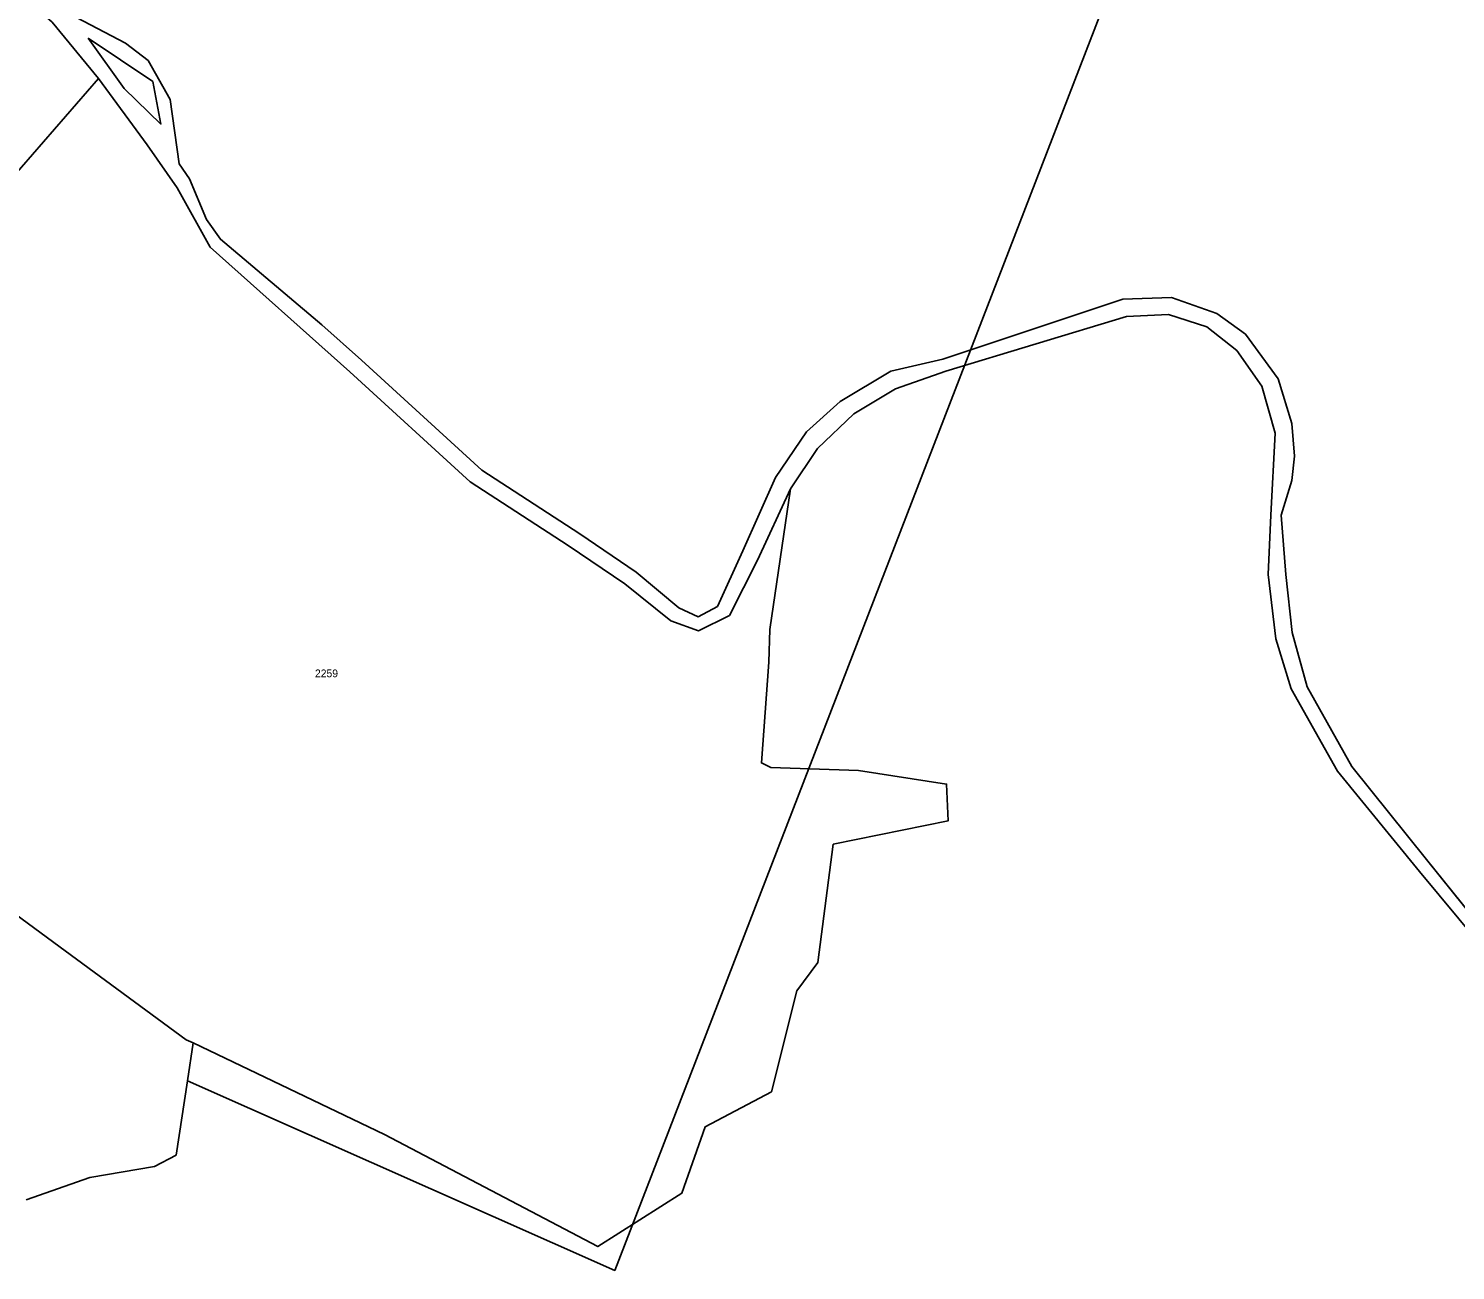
# Model space of a CAD drawing. Extents: x -262715 to -259381, y -1237238 to -1231182.
# Drawn here: x -261214.3 to -260846.1, y -1233610 to -1233289.6 of the extents above; entities that cross this region are included whole.
import ezdxf

# ---------------------------------------------------------------- set-up
doc = ezdxf.new("R2010")
doc.units = 0
for name, color, linetype in [('body_kn', 7, 'Continuous'), ('katuz_linie', 7, 'Continuous'), ('kladpar_druhypozemkov', 7, 'Continuous'), ('kladpar_hranice', 7, 'Continuous'), ('kladpar_parcelnecisla', 7, 'Continuous'), ('kladpar_plochy', 7, 'Continuous'), ('linie', 7, 'Continuous'), ('zappar_hrandruhpozemk', 7, 'Continuous'), ('zuob_linie', 7, 'Continuous'), ('zuob_plochy', 7, 'Continuous')]:
    doc.layers.add(name, color=color, linetype=linetype)

msp = doc.modelspace()

# ---------------------------------------------------------------- linework, layer by layer
at = {"layer": 'body_kn'}
for p, q in [((-261198.9, -1233292.09), (-261198.9, -1233292.09)), ((-261198.9, -1233292.09), (-261198.9, -1233292.09)), ((-261189.2, -1233293.37), (-261189.2, -1233293.37)), ((-261183.4, -1233297.88), (-261183.4, -1233297.88)), ((-261196.2, -1233302.55), (-261196.2, -1233302.55)), ((-261189.62, -1233305.09), (-261189.62, -1233305.09)), ((-261182.2, -1233303.26), (-261182.2, -1233303.26)), ((-261177.73, -1233307.93), (-261177.73, -1233307.93)), ((-261180.12, -1233314.27), (-261180.12, -1233314.27)), ((-261183.69, -1233319.6), (-261183.69, -1233319.6)), ((-261175.38, -1233324.56), (-261175.38, -1233324.56)), ((-261172.71, -1233328.37), (-261172.71, -1233328.37)), ((-261175.9, -1233330.73), (-261175.9, -1233330.73)), ((-261168.36, -1233338.9), (-261168.36, -1233338.9)), ((-261167.39, -1233346), (-261167.39, -1233346)), ((-261164.74, -1233343.96), (-261164.74, -1233343.96)), ((-260931.92, -1233359.41), (-260931.92, -1233359.41)), ((-260919.34, -1233359.03), (-260919.34, -1233359.03)), ((-260930.97, -1233363.93), (-260930.97, -1233363.93)), ((-260920.1, -1233363.41), (-260920.1, -1233363.41)), ((-260907.6, -1233363.12), (-260907.6, -1233363.12)), ((-261138.54, -1233366.02), (-261138.54, -1233366.02)), ((-260910.24, -1233366.57), (-260910.24, -1233366.57)), ((-260900.23, -1233368.47), (-260900.23, -1233368.47)), ((-261128.34, -1233375.19), (-261128.34, -1233375.19)), ((-260978.36, -1233374.94), (-260978.36, -1233374.94)), ((-260902.48, -1233372.7), (-260902.48, -1233372.7)), ((-261131.34, -1233378.19), (-261131.34, -1233378.19)), ((-260991.78, -1233378.05), (-260991.78, -1233378.05)), ((-260977.56, -1233377.98), (-260977.56, -1233377.98)), ((-260990.59, -1233382.57), (-260990.59, -1233382.57)), ((-260896.03, -1233381.89), (-260896.03, -1233381.89)), ((-260891.81, -1233379.99), (-260891.81, -1233379.99)), ((-261004.8, -1233385.85), (-261004.8, -1233385.85)), ((-261001.27, -1233389.03), (-261001.27, -1233389.03)), ((-261013.52, -1233393.62), (-261013.52, -1233393.62)), ((-260892.61, -1233393.98), (-260892.61, -1233393.98)), ((-260888.32, -1233391.54), (-260888.32, -1233391.54)), ((-261010.68, -1233397.98), (-261010.68, -1233397.98)), ((-260887.58, -1233399.97), (-260887.58, -1233399.97)), ((-261097.33, -1233403.55), (-261097.33, -1233403.55)), ((-261021.51, -1233405.45), (-261021.51, -1233405.45)), ((-261100.33, -1233406.55), (-261100.33, -1233406.55)), ((-261017.67, -1233408.33), (-261017.67, -1233408.33)), ((-260888.25, -1233406.22), (-260888.25, -1233406.22)), ((-260893.68, -1233415.16), (-260893.68, -1233415.16)), ((-260891.03, -1233415.14), (-260891.03, -1233415.14)), ((-261072.01, -1233419.99), (-261072.01, -1233419.99)), ((-261075.01, -1233422.99), (-261075.01, -1233422.99)), ((-261029.95, -1233424.4), (-261029.95, -1233424.4)), ((-261026.18, -1233426.73), (-261026.18, -1233426.73)), ((-261057.43, -1233429.84), (-261057.43, -1233429.84)), ((-260894.4, -1233430.47), (-260894.4, -1233430.47)), ((-260889.86, -1233430.45), (-260889.86, -1233430.45)), ((-261060.43, -1233432.84), (-261060.43, -1233432.84)), ((-261036.52, -1233438.73), (-261036.52, -1233438.73)), ((-261048.54, -1233442.38), (-261048.54, -1233442.38)), ((-261046.45, -1233439.09), (-261046.45, -1233439.09)), ((-261041.43, -1233441.41), (-261041.43, -1233441.41)), ((-261033.39, -1233441.06), (-261033.39, -1233441.06)), ((-261041.42, -1233445), (-261041.42, -1233445)), ((-261022.98, -1233444.68), (-261022.98, -1233444.68)), ((-260888.23, -1233445.44), (-260888.23, -1233445.44)), ((-260892.37, -1233447.02), (-260892.37, -1233447.02)), ((-261023.25, -1233453.04), (-261023.25, -1233453.04)), ((-260888.48, -1233459.97), (-260888.48, -1233459.97)), ((-260884.34, -1233459.48), (-260884.34, -1233459.48)), ((-261025.16, -1233479.06), (-261025.16, -1233479.06)), ((-261022.73, -1233480.22), (-261022.73, -1233480.22)), ((-261000.06, -1233481.05), (-261000.06, -1233481.05)), ((-260876.5, -1233481.24), (-260876.5, -1233481.24)), ((-260872.83, -1233479.97), (-260872.83, -1233479.97)), ((-260977.38, -1233484.53), (-260977.38, -1233484.53)), ((-260976.95, -1233493.98), (-260976.95, -1233493.98)), ((-261006.62, -1233500.06), (-261006.62, -1233500.06)), ((-260853.49, -1233504.02), (-260853.49, -1233504.02)), ((-260855.36, -1233507.07), (-260855.36, -1233507.07)), ((-261204.78, -1233527.57), (-261204.78, -1233527.57)), ((-261010.62, -1233530.55), (-261010.62, -1233530.55)), ((-261015.98, -1233537.84), (-261015.98, -1233537.84)), ((-261173.57, -1233550.47), (-261173.57, -1233550.47)), ((-261171.76, -1233551.32), (-261171.76, -1233551.32)), ((-261171.76, -1233551.32), (-261171.76, -1233551.32)), ((-261173.25, -1233561.11), (-261173.25, -1233561.11)), ((-261173.25, -1233561.11), (-261173.25, -1233561.11)), ((-261022.51, -1233563.88), (-261022.51, -1233563.88)), ((-261122.42, -1233574.91), (-261122.42, -1233574.91)), ((-261039.66, -1233572.95), (-261039.66, -1233572.95)), ((-261176.16, -1233580.24), (-261176.16, -1233580.24)), ((-261198.41, -1233586.05), (-261198.41, -1233586.05)), ((-261181.78, -1233583.16), (-261181.78, -1233583.16)), ((-261045.68, -1233590.09), (-261045.68, -1233590.09)), ((-261067.34, -1233603.86), (-261067.34, -1233603.86)), ((-261063, -1233610), (-261063, -1233610))]:
    msp.add_line(p, q, dxfattribs=at)
at = {"layer": 'katuz_linie'}
for points in [[(-261244.55, -1233358.09), (-261196.2, -1233302.55), (-261208.14, -1233288)], [(-261214.88, -1233591.75), (-261198.41, -1233586.05), (-261181.78, -1233583.16), (-261176.16, -1233580.24), (-261173.25, -1233561.11), (-261171.76, -1233551.32), (-261173.57, -1233550.47), (-261204.78, -1233527.57), (-261219.13, -1233517.01)]]:
    msp.add_lwpolyline(points, dxfattribs=at)
at = {"layer": 'kladpar_druhypozemkov'}
msp.add_line((-261137.33, -1233455.14), (-261137.33, -1233455.14), dxfattribs=at)
at = {"layer": 'kladpar_hranice'}
for points in [[(-261205.5, -1233284.86), (-261189.2, -1233293.37), (-261183.4, -1233297.88), (-261177.73, -1233307.93), (-261175.38, -1233324.56), (-261172.71, -1233328.37), (-261168.36, -1233338.9), (-261164.74, -1233343.96), (-261138.54, -1233366.02), (-261128.34, -1233375.19), (-261097.33, -1233403.55), (-261072.01, -1233419.99), (-261057.43, -1233429.84), (-261046.45, -1233439.09), (-261041.43, -1233441.41), (-261036.52, -1233438.73), (-261029.95, -1233424.4), (-261021.51, -1233405.45), (-261013.52, -1233393.62), (-261004.8, -1233385.85), (-260991.78, -1233378.05), (-260978.36, -1233374.94), (-260931.92, -1233359.41), (-260919.34, -1233359.03), (-260907.6, -1233363.12), (-260900.23, -1233368.47), (-260891.81, -1233379.99), (-260888.32, -1233391.54), (-260887.58, -1233399.97), (-260888.25, -1233406.22), (-260891.03, -1233415.14), (-260889.86, -1233430.45), (-260888.23, -1233445.44), (-260884.34, -1233459.48), (-260872.83, -1233479.97), (-260853.49, -1233504.02), (-260837.26, -1233524.18)], [(-260837.26, -1233524.18), (-260853.49, -1233504.02), (-260872.83, -1233479.97), (-260884.34, -1233459.48), (-260888.23, -1233445.44), (-260889.86, -1233430.45), (-260891.03, -1233415.14), (-260888.25, -1233406.22), (-260887.58, -1233399.97), (-260888.32, -1233391.54), (-260891.81, -1233379.99), (-260900.23, -1233368.47), (-260907.6, -1233363.12), (-260919.34, -1233359.03), (-260931.92, -1233359.41), (-260978.36, -1233374.94), (-260991.78, -1233378.05), (-261004.8, -1233385.85), (-261013.52, -1233393.62), (-261021.51, -1233405.45), (-261029.95, -1233424.4), (-261036.52, -1233438.73), (-261041.43, -1233441.41), (-261046.45, -1233439.09), (-261057.43, -1233429.84), (-261072.01, -1233419.99), (-261097.33, -1233403.55), (-261128.34, -1233375.19), (-261138.54, -1233366.02), (-261164.74, -1233343.96), (-261168.36, -1233338.9), (-261172.71, -1233328.37), (-261175.38, -1233324.56), (-261177.73, -1233307.93), (-261183.4, -1233297.88), (-261189.2, -1233293.37), (-261205.5, -1233284.86)], [(-260840.11, -1233525.36), (-260855.36, -1233507.07), (-260876.5, -1233481.24), (-260888.48, -1233459.97), (-260892.37, -1233447.02), (-260894.4, -1233430.47), (-260893.68, -1233415.16), (-260892.61, -1233393.98), (-260896.03, -1233381.89), (-260902.48, -1233372.7), (-260910.24, -1233366.57), (-260920.1, -1233363.41), (-260930.97, -1233363.93), (-260977.56, -1233377.98), (-260990.59, -1233382.57), (-261001.27, -1233389.03), (-261010.68, -1233397.98), (-261017.67, -1233408.33), (-261026.18, -1233426.73), (-261033.39, -1233441.06), (-261041.42, -1233445), (-261048.54, -1233442.38), (-261060.43, -1233432.84), (-261075.01, -1233422.99), (-261100.33, -1233406.55), (-261131.34, -1233378.19), (-261167.39, -1233346), (-261175.9, -1233330.73), (-261183.69, -1233319.6), (-261196.2, -1233302.55), (-261208.14, -1233288)], [(-261244.55, -1233358.09), (-261196.2, -1233302.55), (-261183.69, -1233319.6), (-261175.9, -1233330.73), (-261167.39, -1233346), (-261131.34, -1233378.19), (-261100.33, -1233406.55), (-261075.01, -1233422.99), (-261060.43, -1233432.84), (-261048.54, -1233442.38), (-261041.42, -1233445), (-261033.39, -1233441.06), (-261026.18, -1233426.73), (-261017.67, -1233408.33), (-261022.98, -1233444.68), (-261023.25, -1233453.04), (-261025.16, -1233479.06), (-261022.73, -1233480.22), (-261000.06, -1233481.05), (-260977.38, -1233484.53), (-260976.95, -1233493.98), (-261006.62, -1233500.06), (-261010.62, -1233530.55), (-261015.98, -1233537.84), (-261022.51, -1233563.88), (-261039.66, -1233572.95), (-261045.68, -1233590.09), (-261067.34, -1233603.86), (-261122.42, -1233574.91), (-261171.76, -1233551.32)], [(-261214.88, -1233591.75), (-261198.41, -1233586.05), (-261181.78, -1233583.16), (-261176.16, -1233580.24), (-261173.25, -1233561.11), (-261171.76, -1233551.32), (-261122.42, -1233574.91), (-261067.34, -1233603.86), (-261045.68, -1233590.09), (-261039.66, -1233572.95), (-261022.51, -1233563.88), (-261015.98, -1233537.84), (-261010.62, -1233530.55), (-261006.62, -1233500.06), (-260976.95, -1233493.98), (-260977.38, -1233484.53), (-261000.06, -1233481.05), (-261022.73, -1233480.22), (-261025.16, -1233479.06), (-261023.25, -1233453.04), (-261022.98, -1233444.68), (-261017.67, -1233408.33), (-261010.68, -1233397.98), (-261001.27, -1233389.03), (-260990.59, -1233382.57), (-260977.56, -1233377.98), (-260930.97, -1233363.93), (-260920.1, -1233363.41), (-260910.24, -1233366.57), (-260902.48, -1233372.7), (-260896.03, -1233381.89), (-260892.61, -1233393.98), (-260893.68, -1233415.16), (-260894.4, -1233430.47), (-260892.37, -1233447.02), (-260888.48, -1233459.97), (-260876.5, -1233481.24), (-260855.36, -1233507.07), (-260840.11, -1233525.36)], [(-261171.76, -1233551.32), (-261173.57, -1233550.47), (-261204.78, -1233527.57), (-261219.13, -1233517.01)]]:
    msp.add_lwpolyline(points, dxfattribs=at)
at = {"layer": 'kladpar_plochy'}
for p, q in [((-261189.2, -1233293.37), (-261205.5, -1233284.86)), ((-261183.4, -1233297.88), (-261189.2, -1233293.37)), ((-261177.73, -1233307.93), (-261183.4, -1233297.88)), ((-261175.38, -1233324.56), (-261177.73, -1233307.93)), ((-261172.71, -1233328.37), (-261175.38, -1233324.56)), ((-261168.36, -1233338.9), (-261172.71, -1233328.37)), ((-261164.74, -1233343.96), (-261168.36, -1233338.9)), ((-261138.54, -1233366.02), (-261164.74, -1233343.96)), ((-260931.92, -1233359.41), (-260978.36, -1233374.94)), ((-260919.34, -1233359.03), (-260931.92, -1233359.41)), ((-260907.6, -1233363.12), (-260919.34, -1233359.03)), ((-260977.56, -1233377.98), (-260930.97, -1233363.93)), ((-260930.97, -1233363.93), (-260920.1, -1233363.41)), ((-260920.1, -1233363.41), (-260910.24, -1233366.57)), ((-260900.23, -1233368.47), (-260907.6, -1233363.12)), ((-261128.34, -1233375.19), (-261138.54, -1233366.02)), ((-260910.24, -1233366.57), (-260902.48, -1233372.7)), ((-260891.81, -1233379.99), (-260900.23, -1233368.47)), ((-261097.33, -1233403.55), (-261128.34, -1233375.19)), ((-260978.36, -1233374.94), (-260991.78, -1233378.05)), ((-260902.48, -1233372.7), (-260896.03, -1233381.89)), ((-260991.78, -1233378.05), (-261004.8, -1233385.85)), ((-260990.59, -1233382.57), (-260977.56, -1233377.98)), ((-261001.27, -1233389.03), (-260990.59, -1233382.57)), ((-260896.03, -1233381.89), (-260892.61, -1233393.98)), ((-260888.32, -1233391.54), (-260891.81, -1233379.99)), ((-261004.8, -1233385.85), (-261013.52, -1233393.62)), ((-261010.68, -1233397.98), (-261001.27, -1233389.03)), ((-261013.52, -1233393.62), (-261021.51, -1233405.45)), ((-260892.61, -1233393.98), (-260893.68, -1233415.16)), ((-260887.58, -1233399.97), (-260888.32, -1233391.54)), ((-261017.67, -1233408.33), (-261010.68, -1233397.98)), ((-260888.25, -1233406.22), (-260887.58, -1233399.97)), ((-261072.01, -1233419.99), (-261097.33, -1233403.55)), ((-261021.51, -1233405.45), (-261029.95, -1233424.4)), ((-261022.98, -1233444.68), (-261017.67, -1233408.33)), ((-260891.03, -1233415.14), (-260888.25, -1233406.22)), ((-260893.68, -1233415.16), (-260894.4, -1233430.47)), ((-260889.86, -1233430.45), (-260891.03, -1233415.14)), ((-261057.43, -1233429.84), (-261072.01, -1233419.99)), ((-261029.95, -1233424.4), (-261036.52, -1233438.73)), ((-261046.45, -1233439.09), (-261057.43, -1233429.84)), ((-260894.4, -1233430.47), (-260892.37, -1233447.02)), ((-260888.23, -1233445.44), (-260889.86, -1233430.45)), ((-261036.52, -1233438.73), (-261041.43, -1233441.41)), ((-261041.43, -1233441.41), (-261046.45, -1233439.09)), ((-261023.25, -1233453.04), (-261022.98, -1233444.68)), ((-260884.34, -1233459.48), (-260888.23, -1233445.44)), ((-260892.37, -1233447.02), (-260888.48, -1233459.97)), ((-261025.16, -1233479.06), (-261023.25, -1233453.04)), ((-260888.48, -1233459.97), (-260876.5, -1233481.24)), ((-260872.83, -1233479.97), (-260884.34, -1233459.48)), ((-261022.73, -1233480.22), (-261025.16, -1233479.06)), ((-261000.06, -1233481.05), (-261022.73, -1233480.22)), ((-260977.38, -1233484.53), (-261000.06, -1233481.05)), ((-260876.5, -1233481.24), (-260855.36, -1233507.07)), ((-260853.49, -1233504.02), (-260872.83, -1233479.97)), ((-260976.95, -1233493.98), (-260977.38, -1233484.53)), ((-261006.62, -1233500.06), (-260976.95, -1233493.98)), ((-261010.62, -1233530.55), (-261006.62, -1233500.06)), ((-260837.26, -1233524.18), (-260853.49, -1233504.02)), ((-260855.36, -1233507.07), (-260840.11, -1233525.36)), ((-261015.98, -1233537.84), (-261010.62, -1233530.55)), ((-261022.51, -1233563.88), (-261015.98, -1233537.84)), ((-261173.25, -1233561.11), (-261171.76, -1233551.32)), ((-261171.76, -1233551.32), (-261122.42, -1233574.91)), ((-261176.16, -1233580.24), (-261173.25, -1233561.11)), ((-261039.66, -1233572.95), (-261022.51, -1233563.88)), ((-261122.42, -1233574.91), (-261067.34, -1233603.86)), ((-261045.68, -1233590.09), (-261039.66, -1233572.95)), ((-261181.78, -1233583.16), (-261176.16, -1233580.24)), ((-261214.88, -1233591.75), (-261198.41, -1233586.05)), ((-261198.41, -1233586.05), (-261181.78, -1233583.16)), ((-261067.34, -1233603.86), (-261045.68, -1233590.09))]:
    msp.add_line(p, q, dxfattribs=at)
for points in [[(-261205.5, -1233284.86), (-261189.2, -1233293.37), (-261183.4, -1233297.88), (-261177.73, -1233307.93), (-261175.38, -1233324.56), (-261172.71, -1233328.37), (-261168.36, -1233338.9), (-261164.74, -1233343.96), (-261138.54, -1233366.02), (-261128.34, -1233375.19), (-261097.33, -1233403.55), (-261072.01, -1233419.99), (-261057.43, -1233429.84), (-261046.45, -1233439.09), (-261041.43, -1233441.41), (-261036.52, -1233438.73), (-261029.95, -1233424.4), (-261021.51, -1233405.45), (-261013.52, -1233393.62), (-261004.8, -1233385.85), (-260991.78, -1233378.05), (-260978.36, -1233374.94), (-260931.92, -1233359.41), (-260919.34, -1233359.03), (-260907.6, -1233363.12), (-260900.23, -1233368.47), (-260891.81, -1233379.99), (-260888.32, -1233391.54), (-260887.58, -1233399.97), (-260888.25, -1233406.22), (-260891.03, -1233415.14), (-260889.86, -1233430.45), (-260888.23, -1233445.44), (-260884.34, -1233459.48), (-260872.83, -1233479.97), (-260853.49, -1233504.02), (-260837.26, -1233524.18)], [(-260840.11, -1233525.36), (-260855.36, -1233507.07), (-260876.5, -1233481.24), (-260888.48, -1233459.97), (-260892.37, -1233447.02), (-260894.4, -1233430.47), (-260893.68, -1233415.16), (-260892.61, -1233393.98), (-260896.03, -1233381.89), (-260902.48, -1233372.7), (-260910.24, -1233366.57), (-260920.1, -1233363.41), (-260930.97, -1233363.93), (-260977.56, -1233377.98), (-260990.59, -1233382.57), (-261001.27, -1233389.03), (-261010.68, -1233397.98), (-261017.67, -1233408.33), (-261026.18, -1233426.73), (-261033.39, -1233441.06), (-261041.42, -1233445), (-261048.54, -1233442.38), (-261060.43, -1233432.84), (-261075.01, -1233422.99), (-261100.33, -1233406.55), (-261131.34, -1233378.19), (-261167.39, -1233346), (-261175.9, -1233330.73), (-261183.69, -1233319.6), (-261196.2, -1233302.55), (-261208.14, -1233288)], [(-261244.55, -1233358.09), (-261196.2, -1233302.55), (-261183.69, -1233319.6), (-261175.9, -1233330.73), (-261167.39, -1233346), (-261131.34, -1233378.19), (-261100.33, -1233406.55), (-261075.01, -1233422.99), (-261060.43, -1233432.84), (-261048.54, -1233442.38), (-261041.42, -1233445), (-261033.39, -1233441.06), (-261026.18, -1233426.73), (-261017.67, -1233408.33), (-261022.98, -1233444.68), (-261023.25, -1233453.04), (-261025.16, -1233479.06), (-261022.73, -1233480.22), (-261000.06, -1233481.05), (-260977.38, -1233484.53), (-260976.95, -1233493.98), (-261006.62, -1233500.06), (-261010.62, -1233530.55), (-261015.98, -1233537.84), (-261022.51, -1233563.88), (-261039.66, -1233572.95), (-261045.68, -1233590.09), (-261067.34, -1233603.86), (-261122.42, -1233574.91), (-261171.76, -1233551.32), (-261173.57, -1233550.47), (-261204.78, -1233527.57), (-261219.13, -1233517.01)]]:
    msp.add_lwpolyline(points, dxfattribs=at)
at = {"layer": 'linie'}
for points in [[(-261213.64, -1233223.23), (-261160, -1233000), (-261003, -1232854), (-260852, -1233058), (-260932, -1233271), (-261063, -1233610), (-261173.25, -1233561.11)], [(-261247.57, -1233364.4), (-261244.55, -1233358.09), (-261196.2, -1233302.55), (-261208.14, -1233288), (-261213.79, -1233283.1), (-261217.43, -1233273.35), (-261221.4, -1233260.48), (-261215, -1233233.73), (-261213.64, -1233223.23)], [(-261173.25, -1233561.11), (-261171.76, -1233551.32), (-261173.57, -1233550.47), (-261204.78, -1233527.57), (-261219.13, -1233517.01), (-261252.28, -1233496.78), (-261265.93, -1233485.52), (-261262.23, -1233440.82), (-261263.52, -1233429.4)]]:
    msp.add_lwpolyline(points, dxfattribs=at)
at = {"layer": 'zappar_hrandruhpozemk'}
msp.add_line((-261198.9, -1233292.09), (-261182.2, -1233303.26), dxfattribs=at)
msp.add_lwpolyline([(-261182.2, -1233303.26), (-261180.12, -1233314.27), (-261189.62, -1233305.09), (-261198.9, -1233292.09)], dxfattribs=at)
at = {"layer": 'zuob_linie'}
for points in [[(-261244.55, -1233358.09), (-261196.2, -1233302.55), (-261208.14, -1233288)], [(-261214.88, -1233591.75), (-261198.41, -1233586.05), (-261181.78, -1233583.16), (-261176.16, -1233580.24), (-261173.25, -1233561.11), (-261171.76, -1233551.32), (-261173.57, -1233550.47), (-261204.78, -1233527.57), (-261219.13, -1233517.01)]]:
    msp.add_lwpolyline(points, dxfattribs=at)
at = {"layer": 'zuob_plochy'}
for points in [[(-261244.55, -1233358.09), (-261196.2, -1233302.55), (-261208.14, -1233288)], [(-261214.88, -1233591.75), (-261198.41, -1233586.05), (-261181.78, -1233583.16), (-261176.16, -1233580.24), (-261173.25, -1233561.11), (-261171.76, -1233551.32), (-261173.57, -1233550.47), (-261204.78, -1233527.57), (-261219.13, -1233517.01)]]:
    msp.add_lwpolyline(points, dxfattribs=at)

# ---------------------------------------------------------------- texts
at = {"layer": 'kladpar_parcelnecisla'}
msp.add_text('2259', height=2, dxfattribs=at).set_placement((-261140.35, -1233456.97))

doc.saveas('drawing.dxf')
